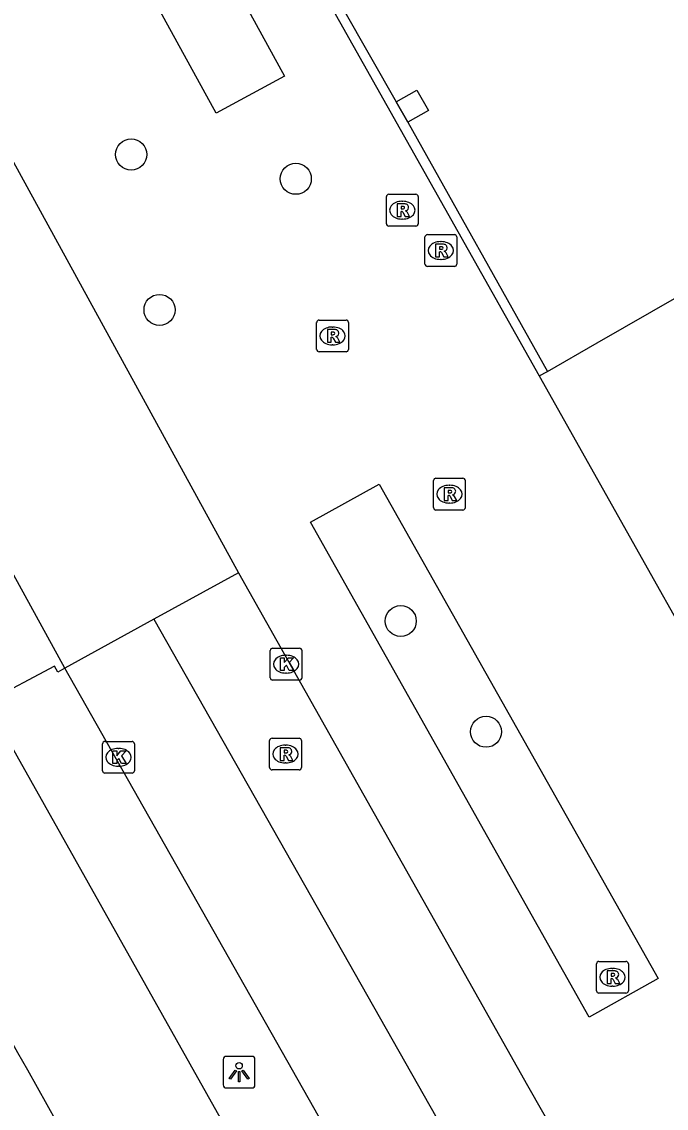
# Model space of a CAD drawing. Extents: x 161087 to 161922, y 382574 to 383873.
# Drawn here: x 161534.93 to 161555.24, y 383345.56 to 383379.81 of the extents above; entities that cross this region are included whole.
import ezdxf

# ---------------------------------------------------------------- set-up
doc = ezdxf.new("R2010")
doc.units = 0
for name, color, linetype in [('IMGEO_Berm_open', 7, 'Continuous'), ('IMGEO_Boom', 7, 'Continuous'), ('IMGEO_Fietspad_gesloten', 7, 'Continuous'), ('IMGEO_Kolk', 7, 'Continuous'), ('IMGEO_Lichtpunt', 7, 'Continuous'), ('IMGEO_OVBaan_gesloten', 7, 'Continuous'), ('IMGEO_Pand', 7, 'Continuous'), ('IMGEO_Pand_overbouw', 7, 'Continuous'), ('IMGEO_Rijbaan_lokaal_gesloten', 7, 'Continuous'), ('IMGEO_Rijbaan_lokaal_open', 7, 'Continuous'), ('IMGEO_Rioolput', 7, 'Continuous'), ('IMGEO_Voetpad_open', 7, 'Continuous')]:
    doc.layers.add(name, color=color, linetype=linetype)

msp = doc.modelspace()

# ---------------------------------------------------------------- linework, layer by layer
at = {"layer": 'IMGEO_Berm_open'}
msp.add_lwpolyline([(161536.289, 383359.434), (161536.062, 383359.308), (161535.959, 383359.502), (161533.815, 383358.36)], dxfattribs=at)
at = {"layer": 'IMGEO_Boom'}
for centre in [(161538.378, 383375.626), (161543.566, 383374.86), (161539.271, 383370.728), (161546.873, 383360.922), (161549.56, 383357.433)]:
    msp.add_circle(centre, 0.489, dxfattribs=at)
at = {"layer": 'IMGEO_Fietspad_gesloten'}
msp.add_lwpolyline([(161545.784, 383337.077), (161533.815, 383358.36)], dxfattribs=at)
msp.add_arc((165923.85, 385817.717), 5036.528, 209.251838, 209.480154, dxfattribs=at)
at = {"layer": 'IMGEO_Kolk'}
for p, q in [((161542.76, 383359.136), (161542.76, 383359.988)), ((161542.835, 383360.062), (161543.687, 383360.062)), ((161543.761, 383359.988), (161543.761, 383359.136)), ((161543.248, 383359.842), (161543.273, 383359.842)), ((161543.687, 383359.062), (161542.835, 383359.062)), ((161543.271, 383359.282), (161543.246, 383359.282)), ((161537.477, 383356.201), (161537.477, 383357.053)), ((161537.552, 383357.127), (161538.404, 383357.127)), ((161537.965, 383356.907), (161537.99, 383356.907)), ((161538.478, 383357.053), (161538.478, 383356.201)), ((161537.988, 383356.347), (161537.963, 383356.347)), ((161538.404, 383356.127), (161537.552, 383356.127))]:
    msp.add_line(p, q, dxfattribs=at)
for points in [[(161542.76, 383359.136), (161542.76, 383359.988)], [(161542.835, 383360.062), (161543.687, 383360.062)], [(161543.761, 383359.988), (161543.761, 383359.136)], [(161543.081, 383359.762), (161543.204, 383359.762), (161543.204, 383359.611), (161543.334, 383359.762), (161543.498, 383359.762), (161543.352, 383359.611), (161543.505, 383359.362), (161543.353, 383359.362), (161543.268, 383359.526), (161543.204, 383359.459), (161543.204, 383359.362), (161543.081, 383359.362), (161543.081, 383359.762)], [(161543.687, 383359.062), (161542.835, 383359.062)], [(161537.477, 383356.201), (161537.477, 383357.053)], [(161537.552, 383357.127), (161538.404, 383357.127)], [(161538.478, 383357.053), (161538.478, 383356.201)], [(161537.798, 383356.827), (161537.921, 383356.827), (161537.921, 383356.676), (161538.051, 383356.827), (161538.215, 383356.827), (161538.069, 383356.676), (161538.222, 383356.427), (161538.07, 383356.427), (161537.985, 383356.591), (161537.921, 383356.524), (161537.921, 383356.427), (161537.798, 383356.427), (161537.798, 383356.827)], [(161538.404, 383356.127), (161537.552, 383356.127)]]:
    msp.add_lwpolyline(points, dxfattribs=at)
for centre, start, end in [((161542.837, 383359.986), 91.552, 178.448), ((161542.837, 383359.986), 91.552, 178.448), ((161543.685, 383359.986), 1.552, 88.448), ((161543.685, 383359.986), 1.552, 88.448), ((161542.837, 383359.138), 181.552, 268.448), ((161542.837, 383359.138), 181.552, 268.448), ((161543.685, 383359.138), 271.552, 358.448), ((161543.685, 383359.138), 271.552, 358.448), ((161537.554, 383357.051), 91.552, 178.448), ((161537.554, 383357.051), 91.552, 178.448), ((161538.402, 383357.051), 1.552, 88.448), ((161538.402, 383357.051), 1.552, 88.448), ((161537.554, 383356.203), 181.552, 268.448), ((161537.554, 383356.203), 181.552, 268.448), ((161538.402, 383356.203), 271.552, 358.448), ((161538.402, 383356.203), 271.552, 358.448)]:
    msp.add_arc(centre, 0.0765, start, end, dxfattribs=at)
for centre, major_axis, ratio, start_param, end_param in [((161543.247, 383359.562), (-0.387, 0.002), 0.722429, 4.712389, 7.853982), ((161543.272, 383359.562), (-0.39, 0.002), 0.717154, 1.570796, 4.712389), ((161537.964, 383356.627), (-0.387, 0.002), 0.722429, 4.712389, 7.853982), ((161537.989, 383356.627), (-0.39, 0.002), 0.717154, 1.570796, 4.712389)]:
    msp.add_ellipse(centre, major_axis=major_axis, ratio=ratio, start_param=start_param, end_param=end_param, dxfattribs=at)
at = {"layer": 'IMGEO_Lichtpunt'}
for p, q in [((161541.281, 383347.106), (161541.281, 383346.299)), ((161541.281, 383347.106), (161541.281, 383346.299)), ((161542.183, 383347.201), (161541.375, 383347.201)), ((161542.183, 383347.201), (161541.375, 383347.201)), ((161542.277, 383346.299), (161542.277, 383347.106)), ((161542.277, 383346.299), (161542.277, 383347.106)), ((161541.375, 383346.205), (161542.183, 383346.205)), ((161541.375, 383346.205), (161542.183, 383346.205))]:
    msp.add_line(p, q, dxfattribs=at)
for points in [[(161541.655, 383346.77), (161541.694, 383346.742), (161541.506, 383346.48), (161541.468, 383346.507), (161541.655, 383346.77)], [(161541.757, 383346.722), (161541.804, 383346.722), (161541.804, 383346.4), (161541.757, 383346.4), (161541.757, 383346.722)], [(161541.867, 383346.742), (161541.905, 383346.769), (161542.092, 383346.507), (161542.053, 383346.479), (161541.867, 383346.742)]]:
    msp.add_lwpolyline(points, dxfattribs=at)
msp.add_circle((161541.78, 383346.904), 0.0994, dxfattribs=at)
for centre, start, end in [((161541.375, 383347.106), 90, 180), ((161541.375, 383347.106), 90, 180), ((161542.183, 383347.106), 0, 90), ((161542.183, 383347.106), 0, 90), ((161541.375, 383346.299), 180, 270), ((161541.375, 383346.299), 180, 270), ((161542.183, 383346.299), 270, 0), ((161542.183, 383346.299), 270, 360)]:
    msp.add_arc(centre, 0.0946, start, end, dxfattribs=at)
at = {"layer": 'IMGEO_OVBaan_gesloten'}
for points in [[(161539.097, 383360.976), (161536.289, 383359.434)], [(161539.097, 383360.976), (161570.954, 383304.79)], [(161548.195, 383338.408), (161545.297, 383343.516), (161536.289, 383359.434)]]:
    msp.add_lwpolyline(points, dxfattribs=at)
at = {"layer": 'IMGEO_Pand'}
for points in [[(161547.749, 383377.017), (161547.099, 383376.643), (161546.731, 383377.282), (161547.38, 383377.657), (161547.749, 383377.017)], [(161551.231, 383368.646), (161551.496, 383368.791), (161553.066, 383369.69), (161559.162, 383373.185), (161559.406, 383372.75), (161559.862, 383373.007), (161567.27, 383359.803)], [(161551.231, 383368.646), (161559.165, 383354.551), (161560.234, 383352.651), (161560.478, 383352.789), (161560.565, 383352.595), (161560.026, 383352.285), (161561.7, 383349.336), (161562.501, 383347.925)]]:
    msp.add_lwpolyline(points, dxfattribs=at)
at = {"layer": 'IMGEO_Pand_overbouw'}
msp.add_lwpolyline([(161546.918, 383396.368), (161538.562, 383391.701), (161542.312, 383385.044), (161542.994, 383383.833), (161543.362, 383383.193), (161546.731, 383377.282), (161547.099, 383376.643), (161551.496, 383368.791), (161553.066, 383369.69), (161559.162, 383373.185), (161559.406, 383372.75), (161559.862, 383373.007), (161555.57, 383380.757), (161550.972, 383389.058)], close=True, dxfattribs=at)
at = {"layer": 'IMGEO_Rijbaan_lokaal_gesloten'}
for points in [[(161541.756, 383362.436), (161539.097, 383360.976)], [(161541.756, 383362.436), (161550.864, 383346.278), (161553.532, 383341.596)]]:
    msp.add_lwpolyline(points, dxfattribs=at)
at = {"layer": 'IMGEO_Rijbaan_lokaal_open'}
for points in [[(161526.306, 383390.639), (161541.756, 383362.436)], [(161536.289, 383359.434), (161520.813, 383387.643)]]:
    msp.add_lwpolyline(points, dxfattribs=at)
at = {"layer": 'IMGEO_Rioolput'}
for p, q in [((161546.497, 383374.371), (161547.349, 383374.371)), ((161546.422, 383373.445), (161546.422, 383374.297)), ((161546.91, 383374.151), (161546.935, 383374.151)), ((161547.423, 383374.297), (161547.423, 383373.445)), ((161547.349, 383373.371), (161546.497, 383373.371)), ((161546.933, 383373.591), (161546.908, 383373.591)), ((161547.636, 383372.174), (161547.636, 383373.026)), ((161547.711, 383373.1), (161548.563, 383373.1)), ((161548.637, 383373.026), (161548.637, 383372.174)), ((161548.124, 383372.88), (161548.149, 383372.88)), ((161548.147, 383372.32), (161548.122, 383372.32)), ((161548.563, 383372.1), (161547.711, 383372.1)), ((161544.223, 383369.483), (161544.223, 383370.335)), ((161544.298, 383370.409), (161545.15, 383370.409)), ((161545.224, 383370.335), (161545.224, 383369.483)), ((161544.711, 383370.189), (161544.736, 383370.189)), ((161544.734, 383369.629), (161544.709, 383369.629)), ((161545.15, 383369.409), (161544.298, 383369.409)), ((161547.907, 383364.495), (161547.907, 383365.347)), ((161547.982, 383365.421), (161548.834, 383365.421)), ((161548.395, 383365.201), (161548.42, 383365.201)), ((161548.908, 383365.347), (161548.908, 383364.495)), ((161548.418, 383364.641), (161548.393, 383364.641)), ((161548.834, 383364.421), (161547.982, 383364.421)), ((161542.741, 383356.302), (161542.741, 383357.154)), ((161542.816, 383357.228), (161543.668, 383357.228)), ((161543.229, 383357.008), (161543.254, 383357.008)), ((161543.742, 383357.154), (161543.742, 383356.302)), ((161543.668, 383356.228), (161542.816, 383356.228)), ((161543.252, 383356.448), (161543.227, 383356.448)), ((161553.044, 383349.268), (161553.044, 383350.12)), ((161553.119, 383350.194), (161553.971, 383350.194)), ((161554.045, 383350.12), (161554.045, 383349.268)), ((161553.532, 383349.974), (161553.557, 383349.974)), ((161553.555, 383349.414), (161553.53, 383349.414)), ((161553.971, 383349.194), (161553.119, 383349.194))]:
    msp.add_line(p, q, dxfattribs=at)
for points in [[(161546.497, 383374.371), (161547.349, 383374.371)], [(161546.422, 383373.445), (161546.422, 383374.297)], [(161547.011, 383374.069), (161546.759, 383374.071), (161546.759, 383373.671)], [(161547.423, 383374.297), (161547.423, 383373.445)], [(161546.759, 383373.671), (161546.883, 383373.671), (161546.883, 383373.833), (161546.894, 383373.833)], [(161546.937, 383373.99), (161546.883, 383373.99), (161546.883, 383373.909)], [(161546.883, 383373.909), (161546.935, 383373.909)], [(161546.941, 383373.804), (161547.012, 383373.671), (161547.152, 383373.671), (161547.087, 383373.797)], [(161547.349, 383373.371), (161546.497, 383373.371)], [(161547.636, 383372.174), (161547.636, 383373.026)], [(161547.711, 383373.1), (161548.563, 383373.1)], [(161548.637, 383373.026), (161548.637, 383372.174)], [(161548.225, 383372.798), (161547.973, 383372.8), (161547.973, 383372.4)], [(161548.151, 383372.719), (161548.097, 383372.719), (161548.097, 383372.638)], [(161547.973, 383372.4), (161548.097, 383372.4), (161548.097, 383372.562), (161548.108, 383372.562)], [(161548.097, 383372.638), (161548.149, 383372.638)], [(161548.155, 383372.533), (161548.226, 383372.4), (161548.366, 383372.4), (161548.301, 383372.526)], [(161548.563, 383372.1), (161547.711, 383372.1)], [(161544.223, 383369.483), (161544.223, 383370.335)], [(161544.298, 383370.409), (161545.15, 383370.409)], [(161545.224, 383370.335), (161545.224, 383369.483)], [(161544.812, 383370.107), (161544.56, 383370.109), (161544.56, 383369.709)], [(161544.738, 383370.028), (161544.684, 383370.028), (161544.684, 383369.947)], [(161544.684, 383369.947), (161544.736, 383369.947)], [(161544.56, 383369.709), (161544.684, 383369.709), (161544.684, 383369.871), (161544.695, 383369.871)], [(161544.742, 383369.842), (161544.813, 383369.709), (161544.953, 383369.709), (161544.888, 383369.835)], [(161545.15, 383369.409), (161544.298, 383369.409)], [(161547.907, 383364.495), (161547.907, 383365.347)], [(161547.982, 383365.421), (161548.834, 383365.421)], [(161548.496, 383365.119), (161548.244, 383365.121), (161548.244, 383364.721)], [(161548.908, 383365.347), (161548.908, 383364.495)], [(161548.244, 383364.721), (161548.368, 383364.721), (161548.368, 383364.883), (161548.379, 383364.883)], [(161548.422, 383365.04), (161548.368, 383365.04), (161548.368, 383364.959)], [(161548.368, 383364.959), (161548.42, 383364.959)], [(161548.426, 383364.854), (161548.497, 383364.721), (161548.637, 383364.721), (161548.572, 383364.847)], [(161548.834, 383364.421), (161547.982, 383364.421)], [(161542.741, 383356.302), (161542.741, 383357.154)], [(161542.816, 383357.228), (161543.668, 383357.228)], [(161543.33, 383356.926), (161543.078, 383356.928), (161543.078, 383356.528)], [(161543.742, 383357.154), (161543.742, 383356.302)], [(161543.078, 383356.528), (161543.202, 383356.528), (161543.202, 383356.69), (161543.213, 383356.69)], [(161543.256, 383356.847), (161543.202, 383356.847), (161543.202, 383356.766)], [(161543.202, 383356.766), (161543.254, 383356.766)], [(161543.26, 383356.661), (161543.331, 383356.528), (161543.471, 383356.528), (161543.406, 383356.654)], [(161543.668, 383356.228), (161542.816, 383356.228)], [(161553.044, 383349.268), (161553.044, 383350.12)], [(161553.119, 383350.194), (161553.971, 383350.194)], [(161554.045, 383350.12), (161554.045, 383349.268)], [(161553.633, 383349.892), (161553.381, 383349.894), (161553.381, 383349.494)], [(161553.559, 383349.813), (161553.505, 383349.813), (161553.505, 383349.732)], [(161553.505, 383349.732), (161553.557, 383349.732)], [(161553.381, 383349.494), (161553.505, 383349.494), (161553.505, 383349.656), (161553.516, 383349.656)], [(161553.563, 383349.627), (161553.634, 383349.494), (161553.774, 383349.494), (161553.709, 383349.62)], [(161553.971, 383349.194), (161553.119, 383349.194)]]:
    msp.add_lwpolyline(points, dxfattribs=at)
for centre, radius, start, end in [((161546.499, 383374.295), 0.0765, 91.552, 178.448), ((161546.499, 383374.295), 0.0765, 91.552, 178.448), ((161547.347, 383374.295), 0.0765, 1.552, 88.448), ((161547.347, 383374.295), 0.0765, 1.552, 88.448), ((161547.01, 383373.959), 0.109, 350.3612, 89.416), ((161546.893, 383373.78), 0.0533, 26.0293, 88.6989), ((161546.919, 383374.098), 0.19, 274.7715, 282.9687), ((161546.943, 383373.894), 0.0964, 77.0061, 93.1865), ((161546.957, 383373.951), 0.0378, 276.6634, 79.6772), ((161547.008, 383373.959), 0.112, 277.5842, 350.9817), ((161546.992, 383373.744), 0.108, 29.5134, 73.7905), ((161546.499, 383373.447), 0.0765, 181.552, 268.448), ((161546.499, 383373.447), 0.0765, 181.552, 268.448), ((161547.347, 383373.447), 0.0765, 271.552, 358.448), ((161547.347, 383373.447), 0.0765, 271.552, 358.448), ((161547.713, 383373.024), 0.0765, 91.552, 178.448), ((161547.713, 383373.024), 0.0765, 91.552, 178.448), ((161548.561, 383373.024), 0.0765, 1.552, 88.448), ((161548.561, 383373.024), 0.0765, 1.552, 88.448), ((161548.157, 383372.623), 0.0964, 77.0061, 93.1865), ((161548.171, 383372.68), 0.0378, 276.6634, 79.6772), ((161548.224, 383372.688), 0.109, 350.3612, 89.416), ((161548.222, 383372.688), 0.112, 277.5842, 350.9817), ((161548.107, 383372.509), 0.0533, 26.0293, 88.6989), ((161548.133, 383372.827), 0.19, 274.7715, 282.9687), ((161548.206, 383372.473), 0.108, 29.5134, 73.7905), ((161547.713, 383372.176), 0.0765, 181.552, 268.448), ((161547.713, 383372.176), 0.0765, 181.552, 268.448), ((161548.561, 383372.176), 0.0765, 271.552, 358.448), ((161548.561, 383372.176), 0.0765, 271.552, 358.448), ((161544.3, 383370.333), 0.0765, 91.552, 178.448), ((161544.3, 383370.333), 0.0765, 91.552, 178.448), ((161545.148, 383370.333), 0.0765, 1.552, 88.448), ((161545.148, 383370.333), 0.0765, 1.552, 88.448), ((161544.72, 383370.136), 0.19, 274.7715, 282.9687), ((161544.744, 383369.932), 0.0964, 77.0061, 93.1865), ((161544.758, 383369.989), 0.0378, 276.6634, 79.6772), ((161544.811, 383369.997), 0.109, 350.3612, 89.416), ((161544.809, 383369.997), 0.112, 277.5842, 350.9817), ((161544.694, 383369.818), 0.0533, 26.0293, 88.6989), ((161544.793, 383369.782), 0.108, 29.5134, 73.7905), ((161544.3, 383369.485), 0.0765, 181.552, 268.448), ((161544.3, 383369.485), 0.0765, 181.552, 268.448), ((161545.148, 383369.485), 0.0765, 271.552, 358.448), ((161545.148, 383369.485), 0.0765, 271.552, 358.448), ((161547.984, 383365.345), 0.0765, 91.552, 178.448), ((161547.984, 383365.345), 0.0765, 91.552, 178.448), ((161548.495, 383365.009), 0.109, 350.3612, 89.416), ((161548.832, 383365.345), 0.0765, 1.552, 88.448), ((161548.832, 383365.345), 0.0765, 1.552, 88.448), ((161548.378, 383364.83), 0.0533, 26.0293, 88.6989), ((161548.404, 383365.148), 0.19, 274.7715, 282.9687), ((161548.428, 383364.944), 0.0964, 77.0061, 93.1865), ((161548.442, 383365.001), 0.0378, 276.6634, 79.6772), ((161548.493, 383365.009), 0.112, 277.5842, 350.9817), ((161548.477, 383364.794), 0.108, 29.5134, 73.7905), ((161547.984, 383364.497), 0.0765, 181.552, 268.448), ((161547.984, 383364.497), 0.0765, 181.552, 268.448), ((161548.832, 383364.497), 0.0765, 271.552, 358.448), ((161548.832, 383364.497), 0.0765, 271.552, 358.448), ((161542.818, 383357.152), 0.0765, 91.552, 178.448), ((161542.818, 383357.152), 0.0765, 91.552, 178.448), ((161543.329, 383356.816), 0.109, 350.3612, 89.416), ((161543.666, 383357.152), 0.0765, 1.552, 88.448), ((161543.666, 383357.152), 0.0765, 1.552, 88.448), ((161543.212, 383356.637), 0.0533, 26.0293, 88.6989), ((161543.238, 383356.955), 0.19, 274.7715, 282.9687), ((161543.262, 383356.751), 0.0964, 77.0061, 93.1865), ((161543.276, 383356.808), 0.0378, 276.6634, 79.6772), ((161543.327, 383356.816), 0.112, 277.5842, 350.9817), ((161543.311, 383356.601), 0.108, 29.5134, 73.7905), ((161542.818, 383356.304), 0.0765, 181.552, 268.448), ((161542.818, 383356.304), 0.0765, 181.552, 268.448), ((161543.666, 383356.304), 0.0765, 271.552, 358.448), ((161543.666, 383356.304), 0.0765, 271.552, 358.448), ((161553.121, 383350.118), 0.0765, 91.552, 178.448), ((161553.121, 383350.118), 0.0765, 91.552, 178.448), ((161553.969, 383350.118), 0.0765, 1.552, 88.448), ((161553.969, 383350.118), 0.0765, 1.552, 88.448), ((161553.541, 383349.921), 0.19, 274.7715, 282.9687), ((161553.565, 383349.717), 0.0964, 77.0061, 93.1865), ((161553.579, 383349.774), 0.0378, 276.6634, 79.6772), ((161553.632, 383349.782), 0.109, 350.3612, 89.416), ((161553.63, 383349.782), 0.112, 277.5842, 350.9817), ((161553.515, 383349.603), 0.0533, 26.0293, 88.6989), ((161553.614, 383349.567), 0.108, 29.5134, 73.7905), ((161553.121, 383349.27), 0.0765, 181.552, 268.448), ((161553.121, 383349.27), 0.0765, 181.552, 268.448), ((161553.969, 383349.27), 0.0765, 271.552, 358.448), ((161553.969, 383349.27), 0.0765, 271.552, 358.448)]:
    msp.add_arc(centre, radius, start, end, dxfattribs=at)
for centre, major_axis, ratio, start_param, end_param in [((161546.909, 383373.871), (-0.387, 0.002), 0.722429, 4.712389, 7.853982), ((161546.934, 383373.871), (-0.39, 0.002), 0.717154, 1.570796, 4.712389), ((161548.123, 383372.6), (-0.387, 0.002), 0.722429, 4.712389, 7.853982), ((161548.148, 383372.6), (-0.39, 0.002), 0.717154, 1.570796, 4.712389), ((161544.71, 383369.909), (-0.387, 0.002), 0.722429, 4.712389, 7.853982), ((161544.735, 383369.909), (-0.39, 0.002), 0.717154, 1.570796, 4.712389), ((161548.394, 383364.921), (-0.387, 0.002), 0.722429, 4.712389, 7.853982), ((161548.419, 383364.921), (-0.39, 0.002), 0.717154, 1.570796, 4.712389), ((161543.228, 383356.728), (-0.387, 0.002), 0.722429, 4.712389, 7.853982), ((161543.253, 383356.728), (-0.39, 0.002), 0.717154, 1.570796, 4.712389), ((161553.531, 383349.694), (-0.387, 0.002), 0.722429, 4.712389, 7.853982), ((161553.556, 383349.694), (-0.39, 0.002), 0.717154, 1.570796, 4.712389)]:
    msp.add_ellipse(centre, major_axis=major_axis, ratio=ratio, start_param=start_param, end_param=end_param, dxfattribs=at)
at = {"layer": 'IMGEO_Voetpad_open'}
for points in [[(161538.33, 383391.574), (161551.231, 383368.646)], [(161535.202, 383387.592), (161537.369, 383388.756), (161543.21, 383378.095), (161541.051, 383376.934), (161535.202, 383387.592)], [(161544.024, 383364.04), (161546.195, 383365.232), (161554.986, 383349.656), (161552.809, 383348.433), (161544.024, 383364.04)]]:
    msp.add_lwpolyline(points, dxfattribs=at)

doc.saveas('drawing.dxf')
